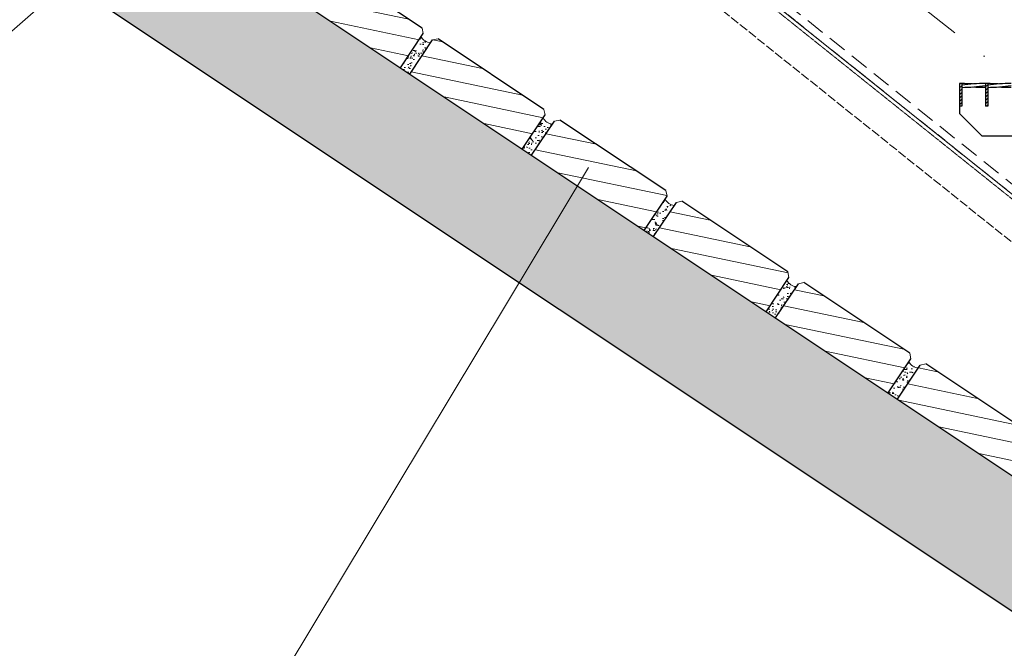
# Model space of a CAD drawing. Header units: millimetres. Extents: x -6179 to 18141, y -8419 to 8561.
# Tile 547 of 579: x -1141 to 169, y 3916 to 4752. Entities that reach past the tile are written whole.
import ezdxf

# ---------------------------------------------------------------- set-up
doc = ezdxf.new("R2010")
doc.units = ezdxf.units.MM
for name, pattern in [('ACAD_ISO02W100', [15, 12, -3]), ('DASHDOT', [1, 0.5, -0.25, 0, -0.25]), ('HIDDEN', [0.375, 0.25, -0.125])]:
    doc.linetypes.add(name, pattern=pattern)
for name, color, linetype, lineweight in [('Aussteifung', 7, 'ACAD_ISO02W100', 15), ('Bemaßung', 7, 'Continuous', 9), ('Dübel', 7, 'Continuous', 9), ('Pflaster-Gehweg', 7, 'Continuous', 15), ('Schraffur Stahl', 7, 'Continuous', 5), ('Stufen&Podest', 7, 'Continuous', 9), ('Tragegurt', 7, 'Continuous', 20)]:
    doc.layers.add(name, color=color, linetype=linetype, lineweight=lineweight)
doc.layers.add('POL_Bema', color=7, linetype='Continuous')
doc.layers.add('Text', color=7, linetype='Continuous')
doc.dimstyles.new('DIN', dxfattribs={"dimtxt": 2.5, "dimasz": 2.5, "dimexe": 1.25, "dimexo": 0.625, "dimtad": 1, "dimtih": 1, "dimdec": 4, "dimdsep": 46, "dimlunit": 6, "dimtxsty": 'Standard', "dimcen": 2.5, "dimadec": 0, "dimazin": 0, "dimtfac": 1, "dimtdec": 4, "dimtmove": 0, "dimatfit": 3, "dimfxl": 0, "dimtvp": 1, "dimtolj": 1, "dimtzin": 0, "dimarcsym": 0})

# ---------------------------------------------------------------- blocks, each defined once
blk = doc.blocks.new('_Oblique')
at = {"layer": 'POL_Bema', "color": 0, "lineweight": -2}
blk.add_line((-0.5, -0.5), (0.5, 0.5), dxfattribs=at)
blk = doc.blocks.new('*D50')
at = {"layer": 'Bemaßung', "color": 0, "lineweight": -2}
for p, q in [((-2120.6, 7967.2), (-2120.6, 8195)), ((1359.4, 5628.4), (1359.4, 8195)), ((-2120.6, 8145), (1359.4, 8145))]:
    blk.add_line(p, q, dxfattribs=at)
at = {"layer": 'DEFPOINTS', "color": 0}
for p in [(1359.4, 8145), (-2120.6, 6667.2), (1359.4, 4328.4)]:
    blk.add_point(p, dxfattribs=at)
at = {"layer": 'Bemaßung', "color": 0, "lineweight": -2, "xscale": 50, "yscale": 50, "zscale": 50, "rotation": 180}
blk.add_blockref('_Oblique', (-2120.6, 8145), dxfattribs=at)
at = {"layer": 'Bemaßung', "color": 0, "lineweight": -2, "xscale": 50, "yscale": 50, "zscale": 50}
blk.add_blockref('_Oblique', (1359.4, 8145), dxfattribs=at)
at = {"layer": 'Bemaßung', "color": 0, "char_height": 100, "attachment_point": 5}
for s, insert in [('\\A1;X  (MAX. 18 STEPS) ', (-380.6, 8245)), ('\\A1;(MAX. 18 TRITTSTUFEN)', (-380.6, 8045))]:
    blk.add_mtext(s, dxfattribs=dict(at, insert=insert))

msp = doc.modelspace()

# ---------------------------------------------------------------- hatches: boundary and pattern name
at = {"layer": 'Pflaster-Gehweg', "lineweight": 9}
h = msp.add_hatch(dxfattribs=at)
h.set_pattern_fill('AR-CONC', color=256, style=0)
h.set_pattern_definition([(130, (-93553.76, 164.34), (-182.18467, -15.93909), [19.05, -209.55]), (185, (-93553.76, 164.34), (35.24283, 191.05664), [15.24, -167.64]), (79.549, (-93568.94, 163), (-146.9425, 175.1167), [16.19, -178.09]), (133.8158, (-93553.76, 215.14), (-271.07904, -42.04233), [28.575, -314.325]), (83.3644, (-93576.35, 211.63), (-237.4042, 247.42556), [24.285, -267.135]), (188.816, (-93553.76, 215.14), (-237.4046, 247.4251), [22.86, -251.46]), (159, (-93579.16, 202.44), (-151.61488, -102.26552), [19.05, -209.55]), (214, (-93579.16, 202.44), (-61.80203, 184.18797), [15.24, -167.64]), (108.5486, (-93591.8, 193.91), (-213.4165, 81.92286), [16.19, -178.09]), (142.5, (-93553.76, 164.336), (-3.088603, 84.55504), [0, -165.608, 0, -170.18, 0, -168.275]), (172.5, (-93553.76, 164.34), (-66.81966, 100.180575), [0, -97.028, 0, -161.798, 0, -64.135]), (212.5, (-93497.12, 164.336), (-135.590595, -5.728744), [0, -63.5, 0, -198.12, 0, -262.89]), (222.5, (-93471.72, 164.34), (-148.12918, 25.42649), [0, -82.55, 0, -131.572, 0, -186.69])])
h.paths.add_polyline_path([(2004.38052, 2928.78596), (2004.38052, 2748.5084), (-3048.66738, 6117.207), (-4546.19553, 6117.207), (-4546.19553, 6267.207), (-3003.25104, 6267.207)], flags=0)
h = msp.add_hatch(dxfattribs=at)
h.set_pattern_fill('LINE', color=256, scale=7.5, angle=168.16871353, style=0)
h.set_pattern_definition([(168.16871353, (-13884647.825, -6019092.748), (-4.882289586, -23.306617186), [])])
h.paths.add_polyline_path([(-784.54031, 4788.06651), (-754.20004, 4833.57692), (-746.84568, 4835.04779), (-605.90186, 4741.08524), (-604.43098, 4733.73088), (-634.77125, 4688.22048)], flags=0)
h = msp.add_hatch(dxfattribs=at)
h.set_pattern_fill('AR-CONC', color=256, scale=0.1, angle=33.16871353, style=0)
h.set_pattern_definition([(83.16871353, (-13884647.825, -6019092.748), (16.122045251, 8.633234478), [1.905, -20.955]), (28.16871353, (-13884647.825, -6019092.748), (-13.402875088, 14.064491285), [1.524, -16.764]), (133.61971353, (-13884646.481, -6019092.029), (2.719272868, 22.697689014), [1.619, -17.809]), (79.35291353, (-13884650.604, -6019088.496), (24.991190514, 11.311694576), [2.8575, -31.4325]), (129.80431353, (-13884648.521, -6019087.554), (6.335428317, 33.69961588), [2.4285, -26.7135]), (24.35271353, (-13884650.604, -6019088.496), (6.335483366, 33.69959953), [2.286, -25.146]), (54.16871353, (-13884647.783, -6019088.17), (18.286133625, -0.265325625), [1.905, -20.955]), (359.16871353, (-13884647.783, -6019088.17), (-4.903818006, 18.79892403), [1.524, -16.764]), (104.62011353, (-13884646.26, -6019088.192), (13.382258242, 18.533609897), [1.619, -17.809]), (70.668713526, (-13884647.825, -6019092.7485), (-4.367523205, 7.2467704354), [0, -16.5608, 0, -17.018, 0, -16.8275]), (40.668713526, (-13884647.825, -6019092.7485), (0.112286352, 12.0414924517), [0, -9.7028, 0, -16.1798, 0, -6.4135]), (0.668713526, (-13884652.566, -6019095.8474), (11.6632127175, 6.9387137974), [0, -6.35, 0, -19.812, 0, -26.289]), (350.66871353, (-13884654.692, -6019097.237), (11.008249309, 10.232597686), [0, -8.255, 0, -13.1572, 0, -18.669])])
h.paths.add_polyline_path([(-634.77125, 4688.22048), (-607.10083, 4729.72611, 0.1313025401), (-601.93166, 4723.95905, 0.1320187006), (-594.53265, 4721.53675), (-622.2905, 4679.89998)], flags=0)
h = msp.add_hatch(dxfattribs=at)
h.set_pattern_fill('LINE', color=256, scale=7.5, angle=168.16871353, style=0)
h.set_pattern_definition([(168.16871353, (-13884810.075, -6019200.915), (-4.882289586, -23.306617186), [])])
h.paths.add_polyline_path([(-622.2905, 4679.89997), (-591.95023, 4725.41038), (-584.59588, 4726.88125), (-443.65205, 4632.9187), (-442.18118, 4625.56434), (-472.52145, 4580.05394)], flags=0)
h = msp.add_hatch(dxfattribs=at)
h.set_pattern_fill('AR-CONC', color=256, scale=0.1, angle=33.16871353, style=0)
h.set_pattern_definition([(83.16871353, (-13884810.075, -6019200.915), (16.122045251, 8.633234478), [1.905, -20.955]), (28.16871353, (-13884810.075, -6019200.915), (-13.402875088, 14.064491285), [1.524, -16.764]), (133.61971353, (-13884808.731, -6019200.196), (2.719272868, 22.697689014), [1.619, -17.809]), (79.35291353, (-13884812.854, -6019196.663), (24.991190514, 11.311694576), [2.8575, -31.4325]), (129.80431353, (-13884810.77, -6019195.72), (6.335428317, 33.69961588), [2.4285, -26.7135]), (24.35271353, (-13884812.854, -6019196.663), (6.335483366, 33.69959953), [2.286, -25.146]), (54.16871353, (-13884810.033, -6019196.336), (18.286133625, -0.265325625), [1.905, -20.955]), (359.16871353, (-13884810.033, -6019196.336), (-4.903818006, 18.79892403), [1.524, -16.764]), (104.62011353, (-13884808.509, -6019196.358), (13.382258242, 18.533609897), [1.619, -17.809]), (70.668713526, (-13884810.0746, -6019200.915), (-4.367523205, 7.2467704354), [0, -16.5608, 0, -17.018, 0, -16.8275]), (40.668713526, (-13884810.075, -6019200.915), (0.112286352, 12.0414924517), [0, -9.7028, 0, -16.1798, 0, -6.4135]), (0.668713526, (-13884814.816, -6019204.014), (11.6632127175, 6.9387137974), [0, -6.35, 0, -19.812, 0, -26.289]), (350.66871353, (-13884816.942, -6019205.404), (11.008249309, 10.232597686), [0, -8.255, 0, -13.1572, 0, -18.669])])
h.paths.add_polyline_path([(-472.52145, 4580.05394), (-444.85102, 4621.55957, 0.1313025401), (-439.68185, 4615.79251, 0.1320187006), (-432.28284, 4613.37022), (-460.04069, 4571.73344)], flags=0)
h = msp.add_hatch(dxfattribs=at)
h.set_pattern_fill('LINE', color=256, scale=7.5, angle=168.16871353, style=0)
h.set_pattern_definition([(168.16871353, (-13884972.324, -6019309.082), (-4.882289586, -23.306617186), [])])
h.paths.add_polyline_path([(-460.04069, 4571.73344), (-429.70042, 4617.24384), (-422.34607, 4618.71471), (-281.40224, 4524.75216), (-279.93137, 4517.39781), (-310.27164, 4471.8874)], flags=0)
h = msp.add_hatch(dxfattribs=at)
h.set_pattern_fill('AR-CONC', color=256, scale=0.1, angle=33.16871353, style=0)
h.set_pattern_definition([(83.16871353, (-13884972.324, -6019309.082), (16.122045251, 8.633234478), [1.905, -20.955]), (28.16871353, (-13884972.324, -6019309.082), (-13.402875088, 14.064491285), [1.524, -16.764]), (133.61971353, (-13884970.98, -6019308.362), (2.719272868, 22.697689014), [1.619, -17.809]), (79.35291353, (-13884975.104, -6019304.83), (24.991190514, 11.311694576), [2.8575, -31.4325]), (129.80431353, (-13884973.02, -6019303.887), (6.335428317, 33.69961588), [2.4285, -26.7135]), (24.35271353, (-13884975.104, -6019304.83), (6.335483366, 33.69959953), [2.286, -25.146]), (54.16871353, (-13884972.283, -6019304.503), (18.286133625, -0.265325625), [1.905, -20.955]), (359.16871353, (-13884972.283, -6019304.503), (-4.903818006, 18.79892403), [1.524, -16.764]), (104.62011353, (-13884970.759, -6019304.525), (13.382258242, 18.533609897), [1.619, -17.809]), (70.668713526, (-13884972.3244, -6019309.0815), (-4.367523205, 7.2467704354), [0, -16.5608, 0, -17.018, 0, -16.8275]), (40.668713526, (-13884972.324, -6019309.082), (0.112286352, 12.0414924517), [0, -9.7028, 0, -16.1798, 0, -6.4135]), (0.668713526, (-13884977.0657, -6019312.1805), (11.6632127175, 6.9387137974), [0, -6.35, 0, -19.812, 0, -26.289]), (350.66871353, (-13884979.192, -6019313.57), (11.008249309, 10.232597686), [0, -8.255, 0, -13.1572, 0, -18.669])])
h.paths.add_polyline_path([(-310.27164, 4471.8874), (-282.60122, 4513.39304, 0.1313025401), (-277.43205, 4507.62597, 0.1320187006), (-270.03303, 4505.20368), (-297.79088, 4463.5669)], flags=0)
h = msp.add_hatch(dxfattribs=at)
h.set_pattern_fill('LINE', color=256, scale=7.5, angle=168.16871353, style=0)
h.set_pattern_definition([(168.16871353, (-13885134.574, -6019417.248), (-4.882289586, -23.306617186), [])])
h.paths.add_polyline_path([(-297.79089, 4463.5669), (-267.45062, 4509.0773), (-260.09626, 4510.54817), (-119.15243, 4416.58562), (-117.68156, 4409.23127), (-148.02183, 4363.72086)], flags=0)
h = msp.add_hatch(dxfattribs=at)
h.set_pattern_fill('AR-CONC', color=256, scale=0.1, angle=33.16871353, style=0)
h.set_pattern_definition([(83.16871353, (-13885134.574, -6019417.248), (16.122045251, 8.633234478), [1.905, -20.955]), (28.16871353, (-13885134.574, -6019417.248), (-13.402875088, 14.064491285), [1.524, -16.764]), (133.61971353, (-13885133.23, -6019416.529), (2.719272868, 22.697689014), [1.619, -17.809]), (79.35291353, (-13885137.353, -6019412.996), (24.991190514, 11.311694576), [2.8575, -31.4325]), (129.80431353, (-13885135.27, -6019412.053), (6.335428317, 33.69961588), [2.4285, -26.7135]), (24.35271353, (-13885137.353, -6019412.996), (6.335483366, 33.69959953), [2.286, -25.146]), (54.16871353, (-13885134.533, -6019412.669), (18.286133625, -0.265325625), [1.905, -20.955]), (359.16871353, (-13885134.533, -6019412.67), (-4.903818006, 18.79892403), [1.524, -16.764]), (104.62011353, (-13885133.009, -6019412.691), (13.382258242, 18.533609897), [1.619, -17.809]), (70.668713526, (-13885134.574, -6019417.248), (-4.367523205, 7.2467704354), [0, -16.5608, 0, -17.018, 0, -16.8275]), (40.668713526, (-13885134.574, -6019417.248), (0.112286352, 12.0414924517), [0, -9.7028, 0, -16.1798, 0, -6.4135]), (0.668713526, (-13885139.3155, -6019420.347), (11.6632127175, 6.9387137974), [0, -6.35, 0, -19.812, 0, -26.289]), (350.66871353, (-13885141.442, -6019421.737), (11.008249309, 10.232597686), [0, -8.255, 0, -13.1572, 0, -18.669])])
h.paths.add_polyline_path([(-148.02183, 4363.72086), (-120.35141, 4405.2265, 0.1313025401), (-115.18224, 4399.45944, 0.1320187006), (-107.78323, 4397.03714), (-135.54108, 4355.40036)], flags=0)
h = msp.add_hatch(dxfattribs=at)
h.set_pattern_fill('LINE', color=256, scale=7.5, angle=168.16871353, style=0)
h.set_pattern_definition([(168.16871353, (-13885296.824, -6019525.415), (-4.882289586, -23.306617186), [])])
h.paths.add_polyline_path([(-135.54108, 4355.40036), (-105.20081, 4400.91076), (-97.84645, 4402.38163), (43.09737, 4308.41908), (44.56824, 4301.06473), (14.22798, 4255.55433)], flags=0)
h = msp.add_hatch(dxfattribs=at)
h.set_pattern_fill('AR-CONC', color=256, scale=0.1, angle=33.16871353, style=0)
h.set_pattern_definition([(83.16871353, (-13885296.824, -6019525.415), (16.122045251, 8.633234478), [1.905, -20.955]), (28.16871353, (-13885296.824, -6019525.415), (-13.402875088, 14.064491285), [1.524, -16.764]), (133.61971353, (-13885295.48, -6019524.695), (2.719272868, 22.697689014), [1.619, -17.809]), (79.35291353, (-13885299.603, -6019521.162), (24.991190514, 11.311694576), [2.8575, -31.4325]), (129.80431353, (-13885297.52, -6019520.22), (6.335428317, 33.69961588), [2.4285, -26.7135]), (24.35271353, (-13885299.603, -6019521.162), (6.335483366, 33.69959953), [2.286, -25.146]), (54.16871353, (-13885296.782, -6019520.836), (18.286133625, -0.265325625), [1.905, -20.955]), (359.16871353, (-13885296.782, -6019520.836), (-4.903818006, 18.79892403), [1.524, -16.764]), (104.62011353, (-13885295.258, -6019520.858), (13.382258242, 18.533609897), [1.619, -17.809]), (70.668713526, (-13885296.824, -6019525.4146), (-4.367523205, 7.2467704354), [0, -16.5608, 0, -17.018, 0, -16.8275]), (40.668713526, (-13885296.824, -6019525.415), (0.112286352, 12.0414924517), [0, -9.7028, 0, -16.1798, 0, -6.4135]), (0.668713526, (-13885301.565, -6019528.5135), (11.6632127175, 6.9387137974), [0, -6.35, 0, -19.812, 0, -26.289]), (350.66871353, (-13885303.691, -6019529.903), (11.008249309, 10.232597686), [0, -8.255, 0, -13.1572, 0, -18.669])])
h.paths.add_polyline_path([(14.22798, 4255.55432), (41.8984, 4297.05996, 0.1313025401), (47.06757, 4291.2929, 0.1320187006), (54.46658, 4288.8706), (26.70873, 4247.23382)], flags=0)
h = msp.add_hatch(dxfattribs=at)
h.set_pattern_fill('LINE', color=256, scale=7.5, angle=168.16871353, style=0)
h.set_pattern_definition([(168.16871353, (-13885459.074, -6019633.58), (-4.882289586, -23.306617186), [])])
h.paths.add_polyline_path([(26.70873, 4247.23382), (57.049, 4292.74423), (64.40335, 4294.2151), (205.34718, 4200.25255), (206.81805, 4192.89819), (176.47778, 4147.38779)], flags=0)
at = {"layer": 'Schraffur Stahl'}
h = msp.add_hatch(dxfattribs=at)
h.set_pattern_fill('ANSI31', color=256, angle=180, style=0)
h.set_pattern_definition([(225, (-14934839.4048, 2496963.7864), (2.2450640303, -2.2450640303), [])])
h.paths.add_polyline_path([(112.38052, 4667.207), (112.38052, 4637.207), (109.38052, 4637.207), (109.38052, 4667.207)], flags=0)
h = msp.add_hatch(dxfattribs=at)
h.set_pattern_fill('ANSI31', color=256, angle=180, style=0)
h.set_pattern_definition([(225, (-14934873.7048, 2496963.7864), (2.2450640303, -2.2450640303), [])])
h.paths.add_polyline_path([(146.68052, 4667.207), (146.68052, 4637.207), (143.68052, 4637.207), (143.68052, 4667.207)], flags=0)

# ---------------------------------------------------------------- linework, layer by layer
at = {"layer": 'Aussteifung'}
for p, q in [((-329.80694, 4927.207), (563.61272, 4212.47127)), ((540.97458, 4166.55054), (-329.80694, 4863.17576))]:
    msp.add_line(p, q, dxfattribs=at)
at = {"layer": 'Aussteifung', "linetype": 'HIDDEN'}
msp.add_line((-320.69109, 4913.5112), (572.57905, 4198.89509), dxfattribs=at)
at = {"layer": 'Dübel', "linetype": 'DASHDOT', "lineweight": 9, "ltscale": 200}
msp.add_line((-2162.71321, 6547.207), (1587.28679, 3547.207), dxfattribs=at)
at = {"layer": 'Pflaster-Gehweg', "lineweight": 25}
for p, q in [((-3003.25104, 6267.207), (2004.38052, 2928.78596)), ((-3048.66738, 6117.207), (2004.38052, 2748.5084)), ((-605.90186, 4741.08524), (-746.84568, 4835.04779)), ((-634.77125, 4688.22048), (-604.43098, 4733.73088)), ((-622.2905, 4679.89997), (-591.95023, 4725.41038)), ((-443.65205, 4632.9187), (-584.59588, 4726.88125)), ((-472.52145, 4580.05394), (-442.18118, 4625.56434)), ((-460.04069, 4571.73344), (-429.70042, 4617.24384)), ((-281.40224, 4524.75216), (-422.34607, 4618.71471)), ((-310.27164, 4471.8874), (-279.93137, 4517.39781)), ((-297.79089, 4463.5669), (-267.45062, 4509.0773)), ((-119.15243, 4416.58562), (-260.09626, 4510.54817)), ((-148.02183, 4363.72086), (-117.68156, 4409.23127)), ((43.09737, 4308.41908), (-97.84645, 4402.38163)), ((-135.54108, 4355.40036), (-105.20081, 4400.91076)), ((14.22798, 4255.55432), (44.56824, 4301.06473)), ((26.70873, 4247.23382), (57.049, 4292.74423)), ((205.34718, 4200.25255), (64.40335, 4294.2151))]:
    msp.add_line(p, q, dxfattribs=at)
at = {"layer": 'Pflaster-Gehweg'}
for p, q in [((-605.90186, 4741.08524), (-604.43098, 4733.73088)), ((-584.59588, 4726.88125), (-591.95023, 4725.41038)), ((-443.65205, 4632.9187), (-442.18118, 4625.56434)), ((-422.34607, 4618.71471), (-429.70042, 4617.24384)), ((-281.40224, 4524.75216), (-279.93137, 4517.39781)), ((-260.09626, 4510.54817), (-267.45062, 4509.0773)), ((-119.15243, 4416.58562), (-117.68156, 4409.23127)), ((-97.84645, 4402.38163), (-105.20081, 4400.91076)), ((43.09737, 4308.41908), (44.56824, 4301.06473)), ((64.40335, 4294.2151), (57.049, 4292.74423))]:
    msp.add_line(p, q, dxfattribs=at)
for centre in [(-593.72507, 4736.515), (-431.47526, 4628.34846), (-269.22545, 4520.18192), (-106.97565, 4412.01538), (55.27416, 4303.84884)]:
    msp.add_arc(centre, 15, 206.91012792, 266.91378023, dxfattribs=at)
at = {"layer": 'Stufen&Podest', "lineweight": 30}
for p, q in [((109.38052, 4667.207), (109.38052, 4627.207)), ((112.38052, 4667.207), (109.38052, 4667.207)), ((112.38052, 4667.207), (112.38052, 4637.207)), ((143.68052, 4667.207), (143.68052, 4637.207)), ((146.68052, 4667.207), (143.68052, 4667.207)), ((146.68052, 4667.207), (146.68052, 4637.207)), ((112.38052, 4637.207), (109.38052, 4637.207)), ((139.38052, 4597.207), (109.38052, 4627.207)), ((146.68052, 4637.207), (143.68052, 4637.207)), ((379.38052, 4597.207), (139.38052, 4597.207))]:
    msp.add_line(p, q, dxfattribs=at)
for centre, start, end in [((141.37952, 4462.22874), 89.35684827, 98.1326063), ((111.68152, 4462.21701), 85.86862889, 89.80462661), ((111.68152, 4867.17354), 270.19537315, 278.98056321), ((175.67952, 4462.22874), 89.35684827, 98.13260629), ((145.98152, 4462.21701), 85.8686289, 89.80462661), ((145.98152, 4867.17354), 270.19537315, 278.98056321), ((141.37952, 4867.18526), 265.86862905, 270.64315173), ((175.67952, 4867.18526), 265.86862909, 270.64315173)]:
    msp.add_arc(centre, 204.99118, start, end, dxfattribs=at)
at = {"layer": 'Text', "lineweight": 9}
for p, q in [((-1414.4381, 4507.00939), (-597.0298, 5222.70374)), ((-1133.78604, 3310.14775), (-384.59778, 4555.38595))]:
    msp.add_line(p, q, dxfattribs=at)
at = {"layer": 'Tragegurt', "linetype": 'HIDDEN', "ltscale": 100}
msp.add_line((-2201.15881, 6437.607), (1548.84119, 3437.607), dxfattribs=at)
at = {"layer": 'Tragegurt'}
msp.add_line((-2204.80694, 6427.207), (1545.19306, 3427.207), dxfattribs=at)

# ---------------------------------------------------------------- dimensions: what is measured, and where the dimension line sits
at = {"layer": 'Bemaßung'}
dim = msp.add_linear_dim(base=(1359.38052, 8144.97825), p1=(-2120.61948, 6667.207), p2=(1359.38052, 4328.38075), text='X  (MAX. 18 STEPS) \\X (MAX. 18 TRITTSTUFEN)', dimstyle='DIN', override={"dimscale": 100, "dimtxt": 1, "dimasz": 0.5, "dimexe": 0.5, "dimexo": 13, "dimgap": 0.5, "dimtih": 0, "dimdec": 2, "dimblk1": 'Oblique', "dimblk2": 'Oblique', "dimsah": 1, "dimtmove": 2}, dxfattribs=at)
dim.commit()
dim.dimension.update_dxf_attribs({"geometry": '*D50', "text_midpoint": (-380.61948, 8144.97825)})

doc.saveas('drawing.dxf')
